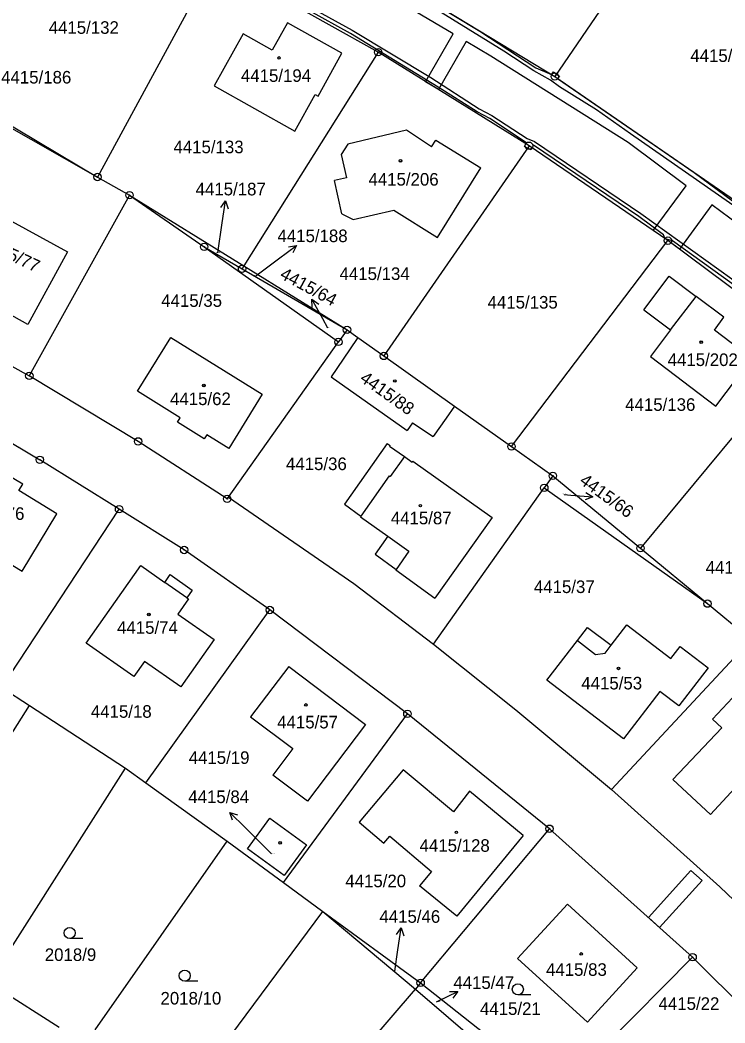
# Model space of a CAD drawing. Extents: x -593183 to -588034, y -1130415 to -1124994.
# Drawn here: x -590000.6 to -589905.4, y -1128613.4 to -1128477.8 of the extents above; entities that cross this region are included whole.
import ezdxf

# ---------------------------------------------------------------- set-up
doc = ezdxf.new("R2010")
doc.units = 0
for name, color, linetype in [('Vrstva 1', 7, 'Continuous'), ('Vrstva 16', 7, 'Continuous'), ('Vrstva 18', 7, 'Continuous'), ('Vrstva 19', 7, 'Continuous'), ('Vrstva 24', 7, 'Continuous'), ('Vrstva 25', 7, 'Continuous'), ('Vrstva 27', 7, 'Continuous'), ('Vrstva 4', 7, 'Continuous')]:
    doc.layers.add(name, color=color, linetype=linetype)

msp = doc.modelspace()

# ---------------------------------------------------------------- linework, layer by layer
at = {"layer": 'Vrstva 1'}
for p, q in [((-589910.8, -1128459.67), (-589928.36, -1128485.42)), ((-589974.31, -1128469.77), (-589990.16, -1128499.01)), ((-589952.24, -1128482.13), (-589974.31, -1128469.77)), ((-589953.71, -1128470), (-589928.36, -1128485.42)), ((-589952.24, -1128482.13), (-589970.39, -1128511.03)), ((-589960.34, -1128488.08), (-589957.14, -1128482.26)), ((-589931.84, -1128494.78), (-589952.24, -1128482.13)), ((-590010.82, -1128486.76), (-589990.16, -1128499.01)), ((-589928.36, -1128485.42), (-589902.64, -1128503.11)), ((-590011.04, -1128487.16), (-589990.16, -1128499.01)), ((-589948.41, -1128492.68), (-589956.34, -1128494.58)), ((-589945.03, -1128494.94), (-589948.41, -1128492.68)), ((-589956.34, -1128494.58), (-589957.21, -1128495.97)), ((-589931.84, -1128494.78), (-589951.46, -1128523.2)), ((-589945.03, -1128494.94), (-589944.42, -1128494.03)), ((-589944.42, -1128494.03), (-589938.35, -1128497.78)), ((-589913.06, -1128507.61), (-589931.84, -1128494.78)), ((-589957.21, -1128495.97), (-589956.51, -1128499.14)), ((-589944.19, -1128507.2), (-589938.35, -1128497.78)), ((-589990.16, -1128499.01), (-589985.85, -1128501.46)), ((-589956.51, -1128499.14), (-589958.12, -1128499.5)), ((-589957.15, -1128503.97), (-589958.12, -1128499.5)), ((-589985.85, -1128501.46), (-589999.38, -1128525.88)), ((-589985.85, -1128501.46), (-589970.39, -1128511.03)), ((-589985.85, -1128501.46), (-589975.74, -1128508.44)), ((-590006.87, -1128502.19), (-589994.22, -1128509.14)), ((-589957.15, -1128503.97), (-589955.63, -1128504.75)), ((-589955.63, -1128504.75), (-589950.12, -1128503.51)), ((-589950.12, -1128503.51), (-589944.19, -1128507.2)), ((-589975.74, -1128508.44), (-589957.6, -1128521.3)), ((-589975.74, -1128508.44), (-589970.63, -1128511.41)), ((-589934.21, -1128535.44), (-589913.06, -1128507.61)), ((-589894.08, -1128521.81), (-589913.06, -1128507.61)), ((-589994.22, -1128509.14), (-589999.59, -1128518.93)), ((-590027.45, -1128510.53), (-589999.38, -1128525.88)), ((-589970.39, -1128511.03), (-589970.63, -1128511.41)), ((-589970.39, -1128511.03), (-589956.44, -1128519.67)), ((-589970.63, -1128511.41), (-589956.44, -1128519.67)), ((-589916.31, -1128516.95), (-589912.89, -1128512.42)), ((-589912.89, -1128512.42), (-589909.23, -1128515.17)), ((-589905.49, -1128517.97), (-589909.23, -1128515.17)), ((-589999.59, -1128518.93), (-590005.87, -1128515.47)), ((-589916.31, -1128516.95), (-589912.7, -1128519.69)), ((-589906.79, -1128519.71), (-589905.49, -1128517.97)), ((-589956.44, -1128519.67), (-589957.6, -1128521.3)), ((-589956.44, -1128519.67), (-589955, -1128520.69)), ((-589912.7, -1128519.69), (-589915.44, -1128523.29)), ((-589901.75, -1128523.53), (-589906.79, -1128519.71)), ((-589984.76, -1128527.95), (-589980.24, -1128520.69)), ((-589980.24, -1128520.69), (-589967.91, -1128528.36)), ((-589972.48, -1128542.3), (-589957.6, -1128521.3)), ((-589955, -1128520.69), (-589951.46, -1128523.2)), ((-589894.08, -1128521.81), (-589916.78, -1128549.19)), ((-589951.46, -1128523.2), (-589941.9, -1128529.98)), ((-589915.44, -1128523.29), (-589906.59, -1128529.98)), ((-589906.59, -1128529.98), (-589901.75, -1128523.53)), ((-589984.67, -1128534.75), (-589999.38, -1128525.88)), ((-589958.59, -1128526.03), (-589948.29, -1128533.29)), ((-589978.98, -1128531.58), (-589984.76, -1128527.95)), ((-589967.91, -1128528.36), (-589972.4, -1128535.71)), ((-589941.9, -1128529.98), (-589934.21, -1128535.44)), ((-590008.16, -1128531.15), (-589997.96, -1128537.23)), ((-589979.35, -1128532.13), (-589978.98, -1128531.58)), ((-589975.75, -1128534.42), (-589979.35, -1128532.13)), ((-589947.59, -1128532.24), (-589948.29, -1128533.29)), ((-589947.59, -1128532.24), (-589944.81, -1128534.1)), ((-589975.37, -1128533.84), (-589975.75, -1128534.42)), ((-589972.4, -1128535.71), (-589975.37, -1128533.84)), ((-589972.63, -1128542.52), (-589984.67, -1128534.75)), ((-589951, -1128535.05), (-589956.78, -1128543.25)), ((-589951, -1128535.05), (-589950.63, -1128535.31)), ((-589950.63, -1128535.31), (-589950.68, -1128535.38)), ((-589950.68, -1128535.38), (-589948.68, -1128536.81)), ((-589934.21, -1128535.44), (-589928.62, -1128539.4)), ((-589948.68, -1128536.81), (-589947.62, -1128537.57)), ((-589987.25, -1128543.92), (-589997.96, -1128537.23)), ((-589947.53, -1128537.44), (-589947.62, -1128537.57)), ((-589947.53, -1128537.44), (-589936.83, -1128545.06)), ((-590000.28, -1128540.54), (-590002.47, -1128539.22)), ((-589928.62, -1128539.4), (-589929.78, -1128541.03)), ((-589928.62, -1128539.4), (-589916.78, -1128549.19)), ((-590000.8, -1128541.39), (-590000.28, -1128540.54)), ((-589995.66, -1128544.54), (-590000.8, -1128541.39)), ((-589972.63, -1128542.52), (-589972.48, -1128542.3)), ((-589944.76, -1128562.14), (-589929.78, -1128541.03)), ((-589929.78, -1128541.03), (-589907.72, -1128556.68)), ((-589956.78, -1128543.25), (-589954.56, -1128544.85)), ((-590003.08, -1128568.03), (-589987.25, -1128543.92)), ((-590000.37, -1128552.29), (-589995.66, -1128544.54)), ((-589978.45, -1128549.43), (-589987.25, -1128543.92)), ((-589954.56, -1128544.85), (-589954.62, -1128544.93)), ((-589954.62, -1128544.93), (-589950.91, -1128547.57)), ((-589936.83, -1128545.06), (-589944.56, -1128555.93)), ((-590008.38, -1128547.42), (-590000.37, -1128552.29)), ((-589950.91, -1128547.57), (-589952.63, -1128549.98)), ((-589966.87, -1128557.54), (-589978.45, -1128549.43)), ((-589952.63, -1128549.98), (-589949.8, -1128552.05)), ((-589916.78, -1128549.19), (-589907.72, -1128556.68)), ((-589991.71, -1128562.01), (-589984.31, -1128551.53)), ((-589984.31, -1128551.53), (-589981.07, -1128553.81)), ((-589981.07, -1128553.81), (-589980.35, -1128552.76)), ((-589980.35, -1128552.76), (-589977.35, -1128554.87)), ((-589949.8, -1128552.05), (-589949.86, -1128552.13)), ((-589949.86, -1128552.13), (-589944.56, -1128555.93)), ((-589977.35, -1128554.87), (-589978.08, -1128555.9)), ((-589978.08, -1128555.9), (-589977.88, -1128556.04)), ((-589977.88, -1128556.04), (-589979.31, -1128558.09)), ((-589907.72, -1128556.68), (-589901.83, -1128561.54)), ((-589983.64, -1128580.89), (-589966.87, -1128557.54)), ((-589979.31, -1128558.09), (-589974.4, -1128561.52)), ((-589948.28, -1128571.58), (-589966.87, -1128557.54)), ((-589925.3, -1128561.67), (-589923.93, -1128559.89)), ((-589923.93, -1128559.89), (-589920.74, -1128562.31)), ((-589920.74, -1128562.31), (-589918.62, -1128559.53)), ((-589918.62, -1128559.53), (-589912.66, -1128564.09)), ((-589985.26, -1128566.55), (-589991.71, -1128562.01)), ((-589974.4, -1128561.52), (-589978.91, -1128567.93)), ((-589929.42, -1128567.04), (-589925.3, -1128561.67)), ((-589920.68, -1128581.79), (-589901.83, -1128561.54)), ((-589912.66, -1128564.09), (-589911.42, -1128562.46)), ((-589911.42, -1128562.46), (-589907.64, -1128565.34)), ((-589983.81, -1128564.49), (-589985.26, -1128566.55)), ((-589978.91, -1128567.93), (-589983.81, -1128564.49)), ((-589964.32, -1128565.19), (-589969.47, -1128571.99)), ((-589964.32, -1128565.19), (-589953.96, -1128573.04)), ((-589907.64, -1128565.34), (-589911.59, -1128570.51)), ((-590003.08, -1128568.03), (-589999.36, -1128570.47)), ((-589919.05, -1128574.98), (-589929.42, -1128567.04)), ((-589907.03, -1128572.3), (-589902.29, -1128567.27)), ((-589914.15, -1128568.55), (-589919.05, -1128574.98)), ((-589911.59, -1128570.51), (-589914.15, -1128568.55)), ((-590026.04, -1128612.4), (-589999.36, -1128570.47)), ((-589999.36, -1128570.47), (-589986.4, -1128578.91)), ((-589969.47, -1128571.99), (-589963.76, -1128576.27)), ((-589965.02, -1128594.38), (-589948.28, -1128571.58)), ((-589929.07, -1128587.11), (-589948.28, -1128571.58)), ((-589953.96, -1128573.04), (-589961.76, -1128583.4)), ((-589912.38, -1128580.45), (-589905.8, -1128573.46)), ((-589905.8, -1128573.46), (-589907.03, -1128572.3)), ((-589963.76, -1128576.27), (-589966.47, -1128579.88)), ((-590004.81, -1128607.9), (-589986.4, -1128578.91)), ((-589986.4, -1128578.91), (-589983.64, -1128580.89)), ((-589961.76, -1128583.4), (-589966.47, -1128579.88)), ((-589948.86, -1128579.15), (-589954.78, -1128586.22)), ((-589942.07, -1128584.82), (-589948.86, -1128579.15)), ((-589902.36, -1128579.81), (-589907.33, -1128585.17)), ((-589983.64, -1128580.89), (-589972.63, -1128588.79)), ((-589907.33, -1128585.17), (-589912.38, -1128580.45)), ((-589939.87, -1128582.03), (-589942.07, -1128584.82)), ((-589932.62, -1128588.01), (-589939.87, -1128582.03)), ((-589969.88, -1128589.83), (-589966.85, -1128585.68)), ((-589966.85, -1128585.68), (-589961.9, -1128589.29)), ((-589954.78, -1128586.22), (-589951.48, -1128589.08)), ((-589951.48, -1128589.08), (-589950.67, -1128588.14)), ((-589950.67, -1128588.14), (-589945.03, -1128592.91)), ((-589946.49, -1128607.94), (-589929.07, -1128587.11)), ((-589932.62, -1128588.01), (-589936.81, -1128593.1)), ((-589909.73, -1128604.48), (-589929.07, -1128587.11)), ((-589990.46, -1128614.28), (-589972.63, -1128588.79)), ((-589972.63, -1128588.79), (-589965.02, -1128594.38)), ((-589961.9, -1128589.29), (-589964.95, -1128593.44)), ((-589964.95, -1128593.44), (-589969.88, -1128589.83)), ((-589945.03, -1128592.91), (-589946.64, -1128594.81)), ((-589936.81, -1128593.1), (-589941.61, -1128598.93)), ((-589965.02, -1128594.38), (-589959.71, -1128598.28)), ((-589941.61, -1128598.93), (-589946.64, -1128594.81)), ((-589933.38, -1128604.64), (-589926.66, -1128597.3)), ((-589926.66, -1128597.3), (-589917.23, -1128605.93)), ((-589977.98, -1128622.92), (-589959.71, -1128598.28)), ((-589959.71, -1128598.28), (-589946.49, -1128607.94)), ((-589959.71, -1128598.28), (-589947.19, -1128608.79)), ((-589923.95, -1128613.27), (-589933.38, -1128604.64)), ((-589928.55, -1128623.45), (-589909.73, -1128604.48)), ((-589892.06, -1128622.17), (-589909.73, -1128604.48)), ((-589917.23, -1128605.93), (-589923.95, -1128613.27)), ((-590004.81, -1128607.9), (-589995.35, -1128613.92)), ((-589979.01, -1128645.92), (-589947.19, -1128608.79)), ((-589946.49, -1128607.94), (-589947.19, -1128608.79)), ((-589947.19, -1128608.79), (-589934.67, -1128619.51)), ((-589946.49, -1128607.94), (-589933.5, -1128618.2))]:
    msp.add_line(p, q, dxfattribs=at)
for points in [[(-589957.14, -1128482.26), (-589964.47, -1128478.15), (-589966.56, -1128481.85), (-589970.46, -1128479.67), (-589974.39, -1128486.67), (-589963.48, -1128492.81)], [(-589963.48, -1128492.81), (-589960.73, -1128487.86), (-589960.34, -1128488.08)], [(-589955, -1128520.69), (-589956.12, -1128522.35), (-589958.59, -1128526.03)], [(-589941.9, -1128529.98), (-589943.06, -1128531.62), (-589944.81, -1128534.1)], [(-589972.48, -1128542.3), (-589955.53, -1128553.97), (-589944.76, -1128562.14)], [(-589944.76, -1128562.14), (-589933.6, -1128571.03), (-589920.68, -1128581.79)], [(-589920.68, -1128581.79), (-589906.03, -1128594.95), (-589897.43, -1128603.17)]]:
    msp.add_lwpolyline(points, dxfattribs=at)
at = {"layer": 'Vrstva 16'}
for p, q in [((-589973.92, -1128509.26), (-589973.31, -1128505.19)), ((-589968.78, -1128512.35), (-589965.68, -1128510.05)), ((-589959.03, -1128519.43), (-589959.73, -1128518.17)), ((-589927.08, -1128541.92), (-589926.19, -1128542)), ((-589966.64, -1128590.52), (-589970.17, -1128587.01)), ((-589949.98, -1128606.36), (-589949.55, -1128603.47)), ((-589944.34, -1128610.52), (-589944.17, -1128610.44))]:
    msp.add_line(p, q, dxfattribs=at)
at = {"layer": 'Vrstva 24'}
for centre, radius in [((-589952.24, -1128482.13), 0.5), ((-589952.24, -1128482.13), 0.0327), ((-589928.36, -1128485.42), 0.5), ((-589928.36, -1128485.42), 0.0327), ((-589931.84, -1128494.78), 0.5), ((-589931.84, -1128494.78), 0.0327), ((-589990.16, -1128499.01), 0.5), ((-589990.16, -1128499.01), 0.0327), ((-589985.85, -1128501.46), 0.5), ((-589985.85, -1128501.46), 0.0327), ((-589913.06, -1128507.61), 0.5), ((-589975.74, -1128508.44), 0.5), ((-589975.74, -1128508.44), 0.0327), ((-589913.06, -1128507.61), 0.0327), ((-589970.63, -1128511.41), 0.5), ((-589970.63, -1128511.41), 0.0327), ((-589956.44, -1128519.67), 0.5), ((-589956.44, -1128519.67), 0.0327), ((-589957.6, -1128521.3), 0.5), ((-589957.6, -1128521.3), 0.0327), ((-589951.46, -1128523.2), 0.5), ((-589951.46, -1128523.2), 0.0327), ((-589999.38, -1128525.88), 0.5), ((-589999.38, -1128525.88), 0.0327), ((-589984.67, -1128534.75), 0.5), ((-589984.67, -1128534.75), 0.0327), ((-589934.21, -1128535.44), 0.5), ((-589934.21, -1128535.44), 0.0327), ((-589997.96, -1128537.23), 0.5), ((-589997.96, -1128537.23), 0.0327), ((-589928.62, -1128539.4), 0.5), ((-589928.62, -1128539.4), 0.0327), ((-589929.78, -1128541.03), 0.5), ((-589929.78, -1128541.03), 0.0327), ((-589972.63, -1128542.52), 0.5), ((-589987.25, -1128543.92), 0.5), ((-589972.63, -1128542.52), 0.0327), ((-589987.25, -1128543.92), 0.0327), ((-589978.45, -1128549.43), 0.5), ((-589916.78, -1128549.19), 0.5), ((-589978.45, -1128549.43), 0.0327), ((-589916.78, -1128549.19), 0.0327), ((-589966.87, -1128557.54), 0.5), ((-589907.72, -1128556.68), 0.5), ((-589907.72, -1128556.68), 0.0327), ((-589966.87, -1128557.54), 0.0327), ((-589948.28, -1128571.58), 0.5), ((-589948.28, -1128571.58), 0.0327), ((-589929.07, -1128587.11), 0.5), ((-589929.07, -1128587.11), 0.0327), ((-589909.73, -1128604.48), 0.5), ((-589909.73, -1128604.48), 0.0327), ((-589946.49, -1128607.94), 0.5), ((-589946.49, -1128607.94), 0.0327)]:
    msp.add_circle(centre, radius, dxfattribs=at)
at = {"layer": 'Vrstva 25'}
for p, q in [((-589973.31, -1128505.19), (-589972.87, -1128502.22)), ((-589965.68, -1128510.05), (-589963.27, -1128508.26)), ((-589959.73, -1128518.17), (-589961.18, -1128515.54)), ((-589926.19, -1128542), (-589923.2, -1128542.26)), ((-589970.17, -1128587.01), (-589972.3, -1128584.9)), ((-589949.55, -1128603.47), (-589949.11, -1128600.5)), ((-589992.17, -1128601.95), (-589993.92, -1128601.95)), ((-589976.62, -1128607.72), (-589978.37, -1128607.72)), ((-589944.17, -1128610.44), (-589941.48, -1128609.1)), ((-589931.6, -1128609.57), (-589933.35, -1128609.57))]:
    msp.add_line(p, q, dxfattribs=at)
for points in [[(-589973.51, -1128503.14), (-589972.87, -1128502.22), (-589972.52, -1128503.29)], [(-589964.37, -1128508.46), (-589963.27, -1128508.26), (-589963.78, -1128509.26)], [(-589961.13, -1128516.66), (-589961.18, -1128515.54), (-589960.26, -1128516.18)], [(-589924.15, -1128541.68), (-589923.2, -1128542.26), (-589924.24, -1128542.67)], [(-589971.94, -1128585.96), (-589972.3, -1128584.9), (-589971.24, -1128585.25)], [(-589949.75, -1128601.42), (-589949.11, -1128600.5), (-589948.76, -1128601.57)], [(-589942.6, -1128609.1), (-589941.48, -1128609.1), (-589942.16, -1128610)]]:
    msp.add_lwpolyline(points, dxfattribs=at)
for centre, radius in [((-589965.63, -1128482.91), 0.175), ((-589965.63, -1128482.91), 0.15), ((-589949.22, -1128496.81), 0.175), ((-589949.22, -1128496.81), 0.15), ((-589908.56, -1128521.34), 0.175), ((-589908.56, -1128521.34), 0.15), ((-589975.79, -1128527.2), 0.175), ((-589975.79, -1128527.2), 0.15), ((-589949.98, -1128526.58), 0.175), ((-589949.98, -1128526.58), 0.15), ((-589946.53, -1128543.44), 0.175), ((-589946.53, -1128543.44), 0.15), ((-589983.22, -1128558.15), 0.175), ((-589983.22, -1128558.15), 0.15), ((-589919.75, -1128565.44), 0.175), ((-589919.75, -1128565.44), 0.15), ((-589961.99, -1128570.38), 0.175), ((-589961.99, -1128570.38), 0.15), ((-589941.66, -1128587.6), 0.175), ((-589941.66, -1128587.6), 0.15), ((-589965.49, -1128589.03), 0.175), ((-589965.49, -1128589.03), 0.15), ((-589993.92, -1128601.2), 0.75), ((-589924.78, -1128604.04), 0.175), ((-589924.78, -1128604.04), 0.15), ((-589978.37, -1128606.97), 0.75), ((-589933.35, -1128608.82), 0.75)]:
    msp.add_circle(centre, radius, dxfattribs=at)
at = {"layer": 'Vrstva 27'}
for p, q in [((-589953.71, -1128470), (-589938.47, -1128479.27)), ((-589953.71, -1128470), (-589928.36, -1128485.42)), ((-589942.08, -1128479.66), (-589956.29, -1128471.23)), ((-589935.25, -1128481.98), (-589947.53, -1128474.4)), ((-589955.97, -1128479.61), (-589961.52, -1128476.54)), ((-589961.24, -1128476.12), (-589955.73, -1128479.17)), ((-589944.11, -1128486.88), (-589955.97, -1128479.61)), ((-589955.73, -1128479.17), (-589945.11, -1128485.56)), ((-589945.81, -1128486.12), (-589942.08, -1128479.66)), ((-589938.47, -1128479.27), (-589930.91, -1128484.24)), ((-589940.32, -1128480.7), (-589944.07, -1128487.19)), ((-589936.99, -1128482.68), (-589940.32, -1128480.7)), ((-589918.46, -1128494.35), (-589936.99, -1128482.68)), ((-589931.17, -1128484.66), (-589935.25, -1128481.98)), ((-589928.94, -1128485.91), (-589931.17, -1128484.66)), ((-589930.91, -1128484.24), (-589928.79, -1128485.16)), ((-589928.79, -1128485.16), (-589928.53, -1128484.8)), ((-589928.53, -1128484.8), (-589928.13, -1128485.09)), ((-589928.13, -1128485.09), (-589927.74, -1128485.38)), ((-589927.74, -1128485.38), (-589927.97, -1128485.69)), ((-589944.07, -1128487.19), (-589945.81, -1128486.12)), ((-589945.11, -1128485.56), (-589938.57, -1128489.77)), ((-589927.72, -1128486.82), (-589928.94, -1128485.91)), ((-589928.36, -1128485.42), (-589909.52, -1128498.38)), ((-589927.97, -1128485.69), (-589902.64, -1128503.11)), ((-589938.83, -1128490.21), (-589944.11, -1128486.88)), ((-589922.72, -1128489.91), (-589927.72, -1128486.82)), ((-589937.14, -1128491.12), (-589938.83, -1128490.21)), ((-589938.57, -1128489.77), (-589936.88, -1128490.7)), ((-589936.88, -1128490.7), (-589932.08, -1128493.8)), ((-589918.13, -1128493.16), (-589922.72, -1128489.91)), ((-589932.19, -1128494.38), (-589937.14, -1128491.12)), ((-589903.24, -1128503.55), (-589918.13, -1128493.16)), ((-589932.44, -1128494.89), (-589932.26, -1128494.52)), ((-589932.06, -1128495.09), (-589932.44, -1128494.89)), ((-589932.26, -1128494.52), (-589932.19, -1128494.38)), ((-589932.08, -1128493.8), (-589931.09, -1128494.21)), ((-589931.25, -1128494.7), (-589931.43, -1128495.06)), ((-589916.99, -1128504.34), (-589931.25, -1128494.7)), ((-589931.09, -1128494.21), (-589916.71, -1128503.94)), ((-589910.62, -1128500.18), (-589918.46, -1128494.35)), ((-589931.57, -1128495.35), (-589932.06, -1128495.09)), ((-589931.43, -1128495.06), (-589931.57, -1128495.35)), ((-589909.52, -1128498.38), (-589891.31, -1128511.92)), ((-589915.08, -1128506.23), (-589910.62, -1128500.18)), ((-589907.11, -1128502.79), (-589911.51, -1128508.77)), ((-589882.92, -1128520.77), (-589907.11, -1128502.79)), ((-589913.65, -1128506.81), (-589916.99, -1128504.34)), ((-589916.71, -1128503.94), (-589902.68, -1128514.04)), ((-589913.06, -1128507.61), (-589915.08, -1128506.23)), ((-589913.44, -1128507.35), (-589913.65, -1128506.81)), ((-589912.46, -1128507.64), (-589913.44, -1128507.35)), ((-589911.51, -1128508.77), (-589913.06, -1128507.61)), ((-589902.98, -1128514.44), (-589912.46, -1128507.64)), ((-589915.7, -1128599.12), (-589909.95, -1128592.75)), ((-589909.95, -1128592.75), (-589908.45, -1128594.1)), ((-589908.45, -1128594.1), (-589914.19, -1128600.47)), ((-589914.19, -1128600.47), (-589915.7, -1128599.12))]:
    msp.add_line(p, q, dxfattribs=at)
at = {"layer": 'Vrstva 4'}
for p, q in [((-589912.7, -1128519.69), (-589909.23, -1128515.17)), ((-589948.68, -1128536.81), (-589950.63, -1128539.51)), ((-589950.75, -1128539.42), (-589954.56, -1128544.85)), ((-589950.75, -1128539.42), (-589950.63, -1128539.51)), ((-589950.91, -1128547.57), (-589948.08, -1128549.58)), ((-589948.08, -1128549.58), (-589949.8, -1128552.05)), ((-589978.08, -1128555.9), (-589981.07, -1128553.81)), ((-589925.3, -1128561.67), (-589922.84, -1128563.56)), ((-589921.55, -1128563.37), (-589920.74, -1128562.31)), ((-589922.84, -1128563.56), (-589921.55, -1128563.37))]:
    msp.add_line(p, q, dxfattribs=at)

# ---------------------------------------------------------------- texts
at = {"layer": 'Vrstva 16'}
for s, p in [('4415/186', (-590003.19, -1128486.37)), ('4415/187', (-589976.9, -1128501.49)), ('4415/188', (-589965.84, -1128507.81)), ('4415/84', (-589977.89, -1128583.64)), ('4415/46', (-589952.06, -1128599.83)), ('4415/47', (-589942.07, -1128608.77)), ('4415/47', (-589942.07, -1128608.77)), ('4415/47', (-589942.07, -1128608.77))]:
    msp.add_text(s, height=1.7, dxfattribs=at).set_placement(p)
for s, rotation, p in [('4415/64', 331.5402, (-589965.64, -1128512.62)), ('4415/66', 323.8673, (-589925.15, -1128540.35))]:
    msp.add_text(s, height=1.7, rotation=rotation, dxfattribs=at).set_placement(p)
at = {"layer": 'Vrstva 18'}
for s, height, p in [('4415/132', 1.7, (-589996.76, -1128479.65)), ('4415/152', 1.7, (-589910.04, -1128483.45)), ('4415/133', 1.7, (-589979.9, -1128495.79)), ('4415/187', 0.1, (-589974.17, -1128509.26)), ('4415/134', 1.7, (-589957.45, -1128512.93)), ('4415/188', 0.1, (-589969.03, -1128512.35)), ('4415/35', 1.7, (-589981.55, -1128516.56)), ('4415/135', 1.7, (-589937.44, -1128516.79)), ('4415/64', 0.1, (-589959.26, -1128519.43)), ('4415/136', 1.7, (-589918.84, -1128530.62)), ('4415/36', 1.7, (-589964.69, -1128538.63)), ('4415/66', 0.1, (-589927.31, -1128541.92)), ('4415/137', 1.7, (-589907.96, -1128552.64)), ('4415/37', 1.7, (-589931.18, -1128555.25)), ('4415/18', 1.7, (-589991.06, -1128572.11)), ('4415/19', 1.7, (-589977.84, -1128578.35)), ('4415/20', 1.7, (-589956.67, -1128595.02)), ('2018/9', 1.7, (-589997.29, -1128604.99)), ('4415/46', 0.1, (-589949.98, -1128606.36)), ('2018/10', 1.7, (-589981.65, -1128610.88)), ('4415/22', 1.7, (-589914.33, -1128611.6)), ('4415/47', 0.1, (-589944.34, -1128610.52)), ('4415/21', 1.7, (-589938.47, -1128612.29))]:
    msp.add_text(s, height=height, dxfattribs=at).set_placement(p)
at = {"layer": 'Vrstva 19'}
for s, height, p in [('4415/194', 1.7, (-589970.78, -1128486.15)), ('4415/206', 1.7, (-589953.54, -1128500.17)), ('4415/202', 1.7, (-589913.1, -1128524.56)), ('4415/62', 1.7, (-589980.36, -1128529.84)), ('4415/76', 1.7, (-590008.26, -1128545.36)), ('4415/87', 1.7, (-589950.52, -1128545.96)), ('4415/74', 1.7, (-589987.52, -1128560.76)), ('4415/53', 1.7, (-589924.77, -1128568.28)), ('4415/57', 1.7, (-589965.88, -1128573.55)), ('4415/128', 1.7, (-589946.63, -1128590.23)), ('4415/84', 0.1, (-589966.64, -1128590.52)), ('4415/83', 1.7, (-589929.54, -1128607))]:
    msp.add_text(s, height=height, dxfattribs=at).set_placement(p)
for s, rotation, p in [('4415/77', 334.8998, (-590005.91, -1128508.46)), ('4415/88', 324.5768, (-589954.83, -1128526.53))]:
    msp.add_text(s, height=1.7, rotation=rotation, dxfattribs=at).set_placement(p)

doc.saveas('drawing.dxf')
